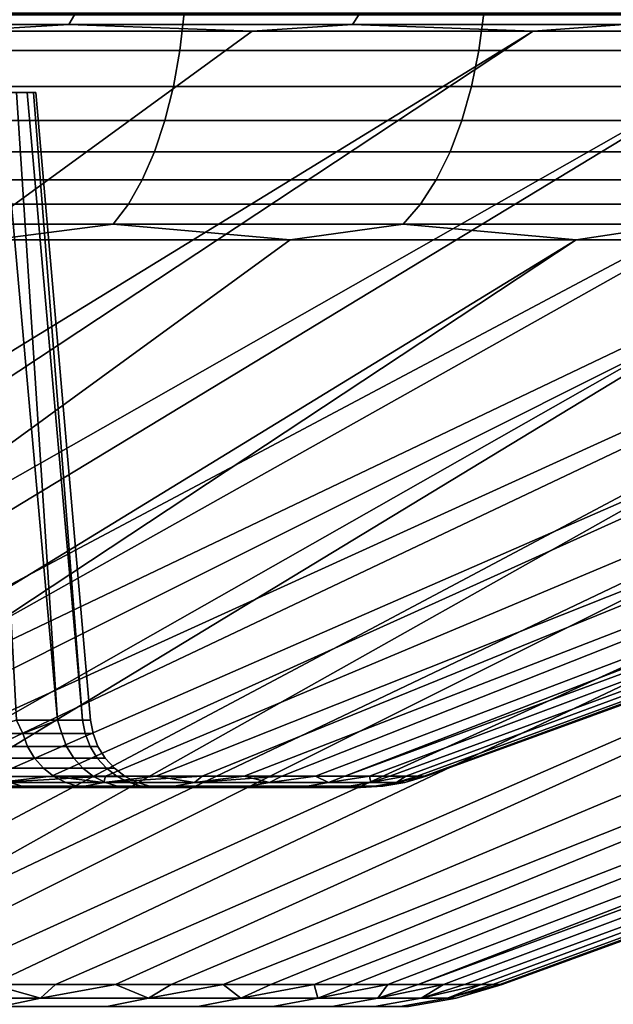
# Model space of a CAD drawing. Header units: metres. Extents: x -109 to 109, y -100 to 76.
# Tile 324 of 337: x 89.94 to 93.96, y 38.83 to 45.49. Entities that reach past the tile are written whole.
import ezdxf

# ---------------------------------------------------------------- set-up
doc = ezdxf.new("R2010")
doc.units = ezdxf.units.M
doc.layers.add('solid_21062310', color=7, linetype='CONTINUOUS')

msp = doc.modelspace()

# ---------------------------------------------------------------- linework, layer by layer
at = {"layer": 'solid_21062310'}
for points in [[(90.273529, 45.46043, 26.789686), (88.281265, 45.46043, 27.723623), (88.313507, 45.524857, 27.7995), (90.311226, 45.524857, 26.863008)], [(88.281265, 45.46043, -27.723623), (90.273529, 45.46043, -26.789686), (90.311226, 45.524857, -26.863008), (88.313507, 45.524857, -27.7995)], [(91.02475, 45.284542, -28.250828), (88.923828, 45.284542, -29.235701), (88.94796, 45.537159, -29.292496), (91.052963, 45.537159, -28.30571)], [(88.923828, 45.284542, 29.235701), (91.02475, 45.284542, 28.250828), (91.052963, 45.537159, 28.30571), (88.94796, 45.537159, 29.292496)], [(92.192307, 45.46043, 25.712816), (90.273529, 45.46043, 26.789686), (90.311226, 45.524857, 26.863008), (92.235252, 45.524857, 25.783192)], [(90.273529, 45.46043, -26.789686), (92.192307, 45.46043, -25.712816), (92.235252, 45.524857, -25.783192), (90.311226, 45.524857, -26.863008)], [(93.04818, 45.284542, -27.115223), (91.02475, 45.284542, -28.250828), (91.052963, 45.537159, -28.30571), (93.08033, 45.537159, -27.167898)], [(91.02475, 45.284542, 28.250828), (93.04818, 45.284542, 27.115223), (93.08033, 45.537159, 27.167898), (91.052963, 45.537159, 28.30571)], [(94.027359, 45.46043, 24.498756), (92.192307, 45.46043, 25.712816), (92.235252, 45.524857, 25.783192), (94.075333, 45.524857, 24.565809)], [(92.192307, 45.46043, -25.712816), (94.027359, 45.46043, -24.498756), (94.075333, 45.524857, -24.565809), (92.235252, 45.524857, -25.783192)], [(94.983322, 45.284542, -25.834948), (93.04818, 45.284542, -27.115223), (93.08033, 45.537159, -27.167898), (95.019234, 45.537159, -25.885134)], [(93.04818, 45.284542, 27.115223), (94.983322, 45.284542, 25.834948), (95.019234, 45.537159, 25.885134), (93.08033, 45.537159, 27.167898)], [(91.514557, 45.414608, -26.005945), (89.529152, 45.414608, -27.055265), (83.97673, 40.378399, -14.362676), (84.596107, 40.378399, -14.022872)], [(89.529121, 45.414608, 27.055279), (91.514534, 45.414608, 26.00596), (84.596107, 40.378399, 14.022872), (83.97673, 40.378399, 14.362676)], [(93.415993, 45.414608, -24.811193), (91.514557, 45.414608, -26.005945), (84.596107, 40.378399, -14.022872), (85.200081, 40.378399, -13.656374)], [(91.514534, 45.414608, 26.00596), (93.415977, 45.414608, 24.811203), (85.200081, 40.378399, 13.656374), (84.596107, 40.378399, 14.022872)], [(93.415993, 45.414608, -24.811193), (85.200081, 40.378399, -13.656374), (85.787491, 40.378399, -13.263879)], [(93.415977, 45.414608, 24.811203), (85.787491, 40.378399, 13.263879), (85.200081, 40.378399, 13.656374)], [(95.222832, 45.414608, -23.477686), (93.415993, 45.414608, -24.811193), (85.787491, 40.378399, -13.263879), (86.357216, 40.378399, -12.846137)], [(93.415977, 45.414608, 24.811203), (95.222816, 45.414608, 23.477695), (86.357216, 40.378399, 12.846137), (85.787491, 40.378399, 13.263879)], [(95.222832, 45.414608, -23.477686), (86.357216, 40.378399, -12.846137), (86.90818, 40.378399, -12.403942)], [(95.222816, 45.414608, 23.477695), (86.90818, 40.378399, 12.403942), (86.357216, 40.378399, 12.846137)], [(96.924965, 45.414608, -22.01288), (95.222832, 45.414608, -23.477686), (86.90818, 40.378399, -12.403942), (87.439323, 40.378399, -11.938136)], [(95.222816, 45.414608, 23.477695), (96.92495, 45.414608, 22.012892), (87.439323, 40.378399, 11.938137), (86.90818, 40.378399, 12.403942)], [(96.924965, 45.414608, -22.01288), (87.439323, 40.378399, -11.938136), (87.949646, 40.378399, -11.449606)], [(98.512863, 45.414608, 20.42498), (87.949646, 40.378399, 11.449607), (87.439323, 40.378399, 11.938137), (96.92495, 45.414608, 22.012892)], [(96.924965, 45.414608, -22.01288), (87.949646, 40.378399, -11.449606), (88.438179, 40.378399, -10.939281), (98.512878, 45.414608, -20.424967)], [(88.085617, 40.335075, 11.103917), (87.949646, 40.378399, 11.449607), (98.512863, 45.414608, 20.42498), (88.438179, 40.378399, 10.939282)], [(88.281265, 45.46043, -27.723623), (89.529152, 45.414608, -27.055265), (90.273529, 45.46043, -26.789686)], [(90.273529, 45.46043, 26.789686), (89.529121, 45.414608, 27.055279), (88.281265, 45.46043, 27.723623)], [(99.977692, 45.414608, -18.722822), (98.512878, 45.414608, -20.424967), (88.438179, 40.378399, -10.939281), (88.903976, 40.378399, -10.408134)], [(98.512863, 45.414608, 20.42498), (99.977676, 45.414608, 18.722839), (88.903976, 40.378399, 10.408134), (88.438179, 40.378399, 10.939282)], [(88.985558, 40.335075, -10.081386), (89.346169, 40.378399, -9.857174), (99.977692, 45.414608, -18.722822), (88.903976, 40.378399, -10.408134)], [(88.985558, 40.335075, 10.081386), (88.903976, 40.378399, 10.408134), (99.977676, 45.414608, 18.722839), (89.346169, 40.378399, 9.857175)], [(101.311203, 45.414608, -16.915976), (99.977692, 45.414608, -18.722822), (89.346169, 40.378399, -9.857174), (89.763908, 40.378399, -9.287451)], [(99.977676, 45.414608, 18.722839), (101.311195, 45.414608, 16.915985), (89.763908, 40.378399, 9.287452), (89.346169, 40.378399, 9.857175)], [(90.273529, 45.46043, 26.789686), (91.514534, 45.414608, 26.00596), (89.529121, 45.414608, 27.055279)], [(90.273529, 45.46043, -26.789686), (89.529152, 45.414608, -27.055265), (91.514557, 45.414608, -26.005945)], [(89.79554, 40.335075, -8.986217), (90.156395, 40.378399, -8.700049), (101.311203, 45.414608, -16.915976), (89.763908, 40.378399, -9.287451)], [(89.79554, 40.335075, 8.986217), (89.763908, 40.378399, 9.287452), (101.311195, 45.414608, 16.915985), (90.156395, 40.378399, 8.700049)], [(102.505959, 45.414608, -15.014528), (101.311203, 45.414608, -16.915976), (90.156395, 40.378399, -8.700049), (90.522888, 40.378399, -8.096087)], [(101.311195, 45.414608, 16.915985), (102.505966, 45.414608, 15.014516), (90.522888, 40.378399, 8.096087), (90.156395, 40.378399, 8.700049)], [(90.273529, 45.46043, -26.789686), (91.514557, 45.414608, -26.005945), (92.192307, 45.46043, -25.712816)], [(92.192307, 45.46043, 25.712816), (91.514534, 45.414608, 26.00596), (90.273529, 45.46043, 26.789686)], [(103.555283, 45.414608, -13.029114), (102.505959, 45.414608, -15.014528), (90.522888, 40.378399, -8.096087), (90.862686, 40.378399, -7.476713)], [(102.505966, 45.414608, 15.014516), (103.55529, 45.414608, 13.029093), (90.862686, 40.378399, 7.476713), (90.522888, 40.378399, 8.096087)], [(103.555283, 45.414608, -13.029114), (90.862686, 40.378399, -7.476713), (91.17514, 40.378399, -6.843107)], [(103.55529, 45.414608, 13.029093), (91.17514, 40.378399, 6.843107), (90.862686, 40.378399, 7.476713)], [(104.4533, 45.414608, -10.970835), (103.555283, 45.414608, -13.029114), (91.17514, 40.378399, -6.843107), (91.459671, 40.378399, -6.196475)], [(103.55529, 45.414608, 13.029093), (104.4533, 45.414608, 10.970829), (91.459663, 40.378399, 6.196476), (91.17514, 40.378399, 6.843107)], [(104.4533, 45.414608, 10.970829), (91.715714, 40.378399, 5.538048), (91.459663, 40.378399, 6.196476)], [(104.4533, 45.414608, -10.970835), (91.459671, 40.378399, -6.196475), (91.715714, 40.378399, -5.538047)], [(92.192307, 45.46043, 25.712816), (93.415977, 45.414608, 24.811203), (91.514534, 45.414608, 26.00596)], [(92.192307, 45.46043, -25.712816), (91.514557, 45.414608, -26.005945), (93.415993, 45.414608, -24.811193)], [(105.194984, 45.414608, -8.851203), (104.4533, 45.414608, -10.970835), (91.715714, 40.378399, -5.538047), (91.942795, 40.378399, -4.869077)], [(104.4533, 45.414608, 10.970829), (105.194984, 45.414608, 8.851211), (91.942795, 40.378399, 4.869078), (91.715714, 40.378399, 5.538048)], [(105.194984, 45.414608, -8.851203), (91.942795, 40.378399, -4.869077), (92.140488, 40.378399, -4.190839)], [(105.776199, 45.414608, 6.68208), (92.140488, 40.378399, 4.19084), (91.942795, 40.378399, 4.869078), (105.194984, 45.414608, 8.851211)], [(105.194984, 45.414608, -8.851203), (92.140488, 40.378399, -4.190839), (92.308403, 40.378399, -3.504624), (105.776199, 45.414608, -6.682076)], [(105.776199, 45.414608, 6.68208), (92.308403, 40.378399, 3.504624), (92.140488, 40.378399, 4.19084)], [(92.192307, 45.46043, -25.712816), (93.415993, 45.414608, -24.811193), (94.027359, 45.46043, -24.498756)], [(94.027359, 45.46043, 24.498756), (93.415977, 45.414608, 24.811203), (92.192307, 45.46043, 25.712816)], [(106.193687, 45.414608, -4.475582), (105.776199, 45.414608, -6.682076), (92.308403, 40.378399, -3.504624), (92.446228, 40.378399, -2.811738)], [(105.776199, 45.414608, 6.68208), (106.193687, 45.414608, 4.475584), (92.446228, 40.378399, 2.811738), (92.308403, 40.378399, 3.504624)], [(106.193687, 45.414608, -4.475582), (92.446228, 40.378399, -2.811738), (92.553696, 40.378399, -2.113499)], [(106.193687, 45.414608, 4.475584), (92.553696, 40.378399, 2.1135), (92.446228, 40.378399, 2.811738)], [(106.445122, 45.414608, -2.244064), (106.193687, 45.414608, -4.475582), (92.553696, 40.378399, -2.113499), (92.6306, 40.378399, -1.411238)], [(106.193687, 45.414608, 4.475584), (106.445122, 45.414608, 2.244064), (92.6306, 40.378399, 1.411239), (92.553696, 40.378399, 2.1135)], [(106.445122, 45.414608, -2.244064), (92.6306, 40.378399, -1.411238), (92.676804, 40.378399, -0.706291)], [(106.445122, 45.414608, 2.244064), (92.676804, 40.378399, 0.706291), (92.6306, 40.378399, 1.411239)], [(106.529091, 45.414608), (106.445122, 45.414608, -2.244064), (92.676804, 40.378399, -0.706291), (92.692215, 40.378399)], [(106.445122, 45.414608, 2.244064), (106.529091, 45.414608), (92.692215, 40.378399), (92.676804, 40.378399, 0.706291)], [(94.027359, 45.46043, 24.498756), (95.222816, 45.414608, 23.477695), (93.415977, 45.414608, 24.811203)], [(94.027359, 45.46043, -24.498756), (93.415993, 45.414608, -24.811193), (95.222832, 45.414608, -23.477686)], [(91.02475, 45.284542, 28.250828), (88.923828, 45.284542, 29.235701), (88.886772, 45.040405, 29.14851), (90.981438, 45.040405, 28.166574)], [(88.923828, 45.284542, -29.235701), (91.02475, 45.284542, -28.250828), (90.981438, 45.040405, -28.166574), (88.886772, 45.040405, -29.14851)], [(93.04818, 45.284542, 27.115223), (91.02475, 45.284542, 28.250828), (90.981438, 45.040405, 28.166574), (92.998833, 45.040405, 27.034357)], [(91.02475, 45.284542, -28.250828), (93.04818, 45.284542, -27.115223), (92.998833, 45.040405, -27.034357), (90.981438, 45.040405, -28.166574)], [(94.983322, 45.284542, 25.834948), (93.04818, 45.284542, 27.115223), (92.998833, 45.040405, 27.034357), (94.9282, 45.040405, 25.7579)], [(93.04818, 45.284542, -27.115223), (94.983322, 45.284542, -25.834948), (94.9282, 45.040405, -25.7579), (92.998833, 45.040405, -27.034357)], [(90.981438, 45.040405, 28.166574), (88.886772, 45.040405, 29.14851), (88.837563, 44.810738, 29.032709), (90.923904, 44.810738, 28.054674)], [(88.886772, 45.040405, -29.14851), (90.981438, 45.040405, -28.166574), (90.923904, 44.810738, -28.054674), (88.837563, 44.810738, -29.032709)], [(92.998833, 45.040405, 27.034357), (90.981438, 45.040405, 28.166574), (90.923904, 44.810738, 28.054674), (92.933281, 44.810738, 26.926954)], [(90.981438, 45.040405, -28.166574), (92.998833, 45.040405, -27.034357), (92.933281, 44.810738, -26.926954), (90.923904, 44.810738, -28.054674)], [(94.9282, 45.040405, 25.7579), (92.998833, 45.040405, 27.034357), (92.933281, 44.810738, 26.926954), (94.854988, 44.810738, 25.655569)], [(92.998833, 45.040405, -27.034357), (94.9282, 45.040405, -25.7579), (94.854988, 44.810738, -25.655569), (92.933281, 44.810738, -26.926954)], [(89.919258, 45, 1.876426), (89.991119, 45, 1.256556), (89.443489, 45, 1.205635), (89.278465, 45, 2.389685)], [(90.034698, 45, 0.631081), (90.050003, 45), (89.5, 45), (89.443489, 45, 1.205635)], [(90.034698, 45, -0.631081), (89.443489, 45, -1.205635), (89.5, 45)], [(89.991119, 45, 1.256556), (90.034698, 45, 0.631081), (89.443489, 45, 1.205635)], [(89.991119, 45, -1.256556), (89.919258, 45, -1.876426), (89.443489, 45, -1.205635)], [(90.034698, 45, -0.631081), (89.991119, 45, -1.256556), (89.443489, 45, -1.205635)], [(90.034698, 45, -0.631081), (89.5, 45), (90.050003, 45)], [(89.919586, 40.756424, 3.703568), (90.197548, 40.756424, 2.485737), (89.819115, 45, 2.490689), (89.690308, 45, 3.10061)], [(90.197548, 40.756424, -2.485737), (89.919586, 40.756424, -3.703569), (89.690308, 45, -3.10061), (89.819115, 45, -2.490689)], [(90.197548, 40.756424, 2.485737), (89.919258, 45, 1.876426), (89.819115, 45, 2.490689)], [(90.197548, 40.756424, -2.485737), (89.819115, 45, -2.490689), (89.919258, 45, -1.876426)], [(90.197548, 40.756424, 2.485737), (90.365219, 40.756424, 1.247892), (89.991119, 45, 1.256556), (89.919258, 45, 1.876426)], [(90.365219, 40.756424, -1.247892), (90.197548, 40.756424, -2.485737), (89.919258, 45, -1.876426), (89.991119, 45, -1.256556)], [(90.365219, 40.756424, 1.247892), (90.034698, 45, 0.631081), (89.991119, 45, 1.256556)], [(90.365219, 40.756424, -1.247892), (89.991119, 45, -1.256556), (90.034698, 45, -0.631081)], [(90.365219, 40.756424, 1.247892), (90.421265, 40.756424), (90.050003, 45), (90.034698, 45, 0.631081)], [(90.421265, 40.756424), (90.365219, 40.756424, -1.247892), (90.034698, 45, -0.631081), (90.050003, 45)], [(90.923904, 44.810738, 28.054674), (88.837563, 44.810738, 29.032709), (88.777039, 44.59948, 28.890284), (90.853142, 44.59948, 27.917048)], [(88.837563, 44.810738, -29.032709), (90.923904, 44.810738, -28.054674), (90.853142, 44.59948, -27.917048), (88.777039, 44.59948, -28.890284)], [(92.933281, 44.810738, 26.926954), (90.923904, 44.810738, 28.054674), (90.853142, 44.59948, 27.917048), (92.852669, 44.59948, 26.794861)], [(90.923904, 44.810738, -28.054674), (92.933281, 44.810738, -26.926954), (92.852669, 44.59948, -26.794861), (90.853142, 44.59948, -27.917048)], [(94.854988, 44.810738, 25.655569), (92.933281, 44.810738, 26.926954), (92.852669, 44.59948, 26.794861), (94.764938, 44.59948, 25.529711)], [(92.933281, 44.810738, -26.926954), (94.854988, 44.810738, -25.655569), (94.764938, 44.59948, -25.529711), (92.852669, 44.59948, -26.794861)], [(90.853142, 44.59948, 27.917048), (88.777039, 44.59948, 28.890284), (88.706238, 44.410252, 28.723677), (90.77037, 44.410252, 27.756052)], [(88.777039, 44.59948, -28.890284), (90.853142, 44.59948, -27.917048), (90.77037, 44.410252, -27.756052), (88.706238, 44.410252, -28.723677)], [(92.852669, 44.59948, 26.794861), (90.853142, 44.59948, 27.917048), (90.77037, 44.410252, 27.756052), (92.758362, 44.410252, 26.640337)], [(90.853142, 44.59948, -27.917048), (92.852669, 44.59948, -26.794861), (92.758362, 44.410252, -26.640337), (90.77037, 44.410252, -27.756052)], [(94.764938, 44.59948, 25.529711), (92.852669, 44.59948, 26.794861), (92.758362, 44.410252, 26.640337), (94.659607, 44.410252, 25.382483)], [(92.852669, 44.59948, -26.794861), (94.764938, 44.59948, -25.529711), (94.659607, 44.410252, -25.382483), (92.758362, 44.410252, -26.640337)], [(90.77037, 44.410252, 27.756052), (88.706238, 44.410252, 28.723677), (88.626373, 44.2463, 28.535744), (90.677002, 44.2463, 27.57445)], [(88.706238, 44.410252, -28.723677), (90.77037, 44.410252, -27.756052), (90.677002, 44.2463, -27.57445), (88.626373, 44.2463, -28.535744)], [(92.758362, 44.410252, 26.640337), (90.77037, 44.410252, 27.756052), (90.677002, 44.2463, 27.57445), (92.651985, 44.2463, 26.466034)], [(90.77037, 44.410252, -27.756052), (92.758362, 44.410252, -26.640337), (92.651985, 44.2463, -26.466034), (90.677002, 44.2463, -27.57445)], [(94.659607, 44.410252, 25.382483), (92.758362, 44.410252, 26.640337), (92.651985, 44.2463, 26.466034), (94.540794, 44.2463, 25.21641)], [(92.758362, 44.410252, -26.640337), (94.659607, 44.410252, -25.382483), (94.540794, 44.2463, -25.21641), (92.651985, 44.2463, -26.466034)], [(90.677002, 44.2463, 27.57445), (88.626373, 44.2463, 28.535744), (88.538818, 44.110432, 28.329704), (90.574638, 44.110432, 27.375351)], [(88.626373, 44.2463, -28.535744), (90.677002, 44.2463, -27.57445), (90.574638, 44.110432, -27.375351), (88.538818, 44.110432, -28.329704)], [(92.651985, 44.2463, 26.466034), (90.677002, 44.2463, 27.57445), (90.574638, 44.110432, 27.375351), (92.535362, 44.110432, 26.274939)], [(90.677002, 44.2463, -27.57445), (92.651985, 44.2463, -26.466034), (92.535362, 44.110432, -26.274939), (90.574638, 44.110432, -27.375351)], [(94.540794, 44.2463, 25.21641), (92.651985, 44.2463, 26.466034), (92.535362, 44.110432, 26.274939), (94.41053, 44.110432, 25.03434)], [(92.651985, 44.2463, -26.466034), (94.540794, 44.2463, -25.21641), (94.41053, 44.110432, -25.03434), (92.535362, 44.110432, -26.274939)], [(88.538818, 44.110432, -28.329704), (90.574638, 44.110432, -27.375351), (89.751732, 44.00507, -27.517494)], [(90.574638, 44.110432, 27.375351), (88.538818, 44.110432, 28.329704), (89.751755, 44.00507, 27.517487)], [(90.574638, 44.110432, -27.375351), (91.771072, 44.00507, -26.450243), (89.751732, 44.00507, -27.517494)], [(90.574638, 44.110432, 27.375351), (89.751755, 44.00507, 27.517487), (91.771088, 44.00507, 26.450235)], [(90.574638, 44.110432, -27.375351), (92.535362, 44.110432, -26.274939), (91.771072, 44.00507, -26.450243)], [(92.535362, 44.110432, 26.274939), (90.574638, 44.110432, 27.375351), (91.771088, 44.00507, 26.450235)], [(92.535362, 44.110432, -26.274939), (93.705002, 44.00507, -25.235071), (91.771072, 44.00507, -26.450243)], [(92.535362, 44.110432, 26.274939), (91.771088, 44.00507, 26.450235), (93.705017, 44.00507, 25.23506)], [(92.535362, 44.110432, -26.274939), (94.41053, 44.110432, -25.03434), (93.705002, 44.00507, -25.235071)], [(94.41053, 44.110432, 25.03434), (92.535362, 44.110432, 26.274939), (93.705017, 44.00507, 25.23506)], [(94.41053, 44.110432, -25.03434), (95.542717, 44.00507, -23.878775), (93.705002, 44.00507, -25.235071)], [(94.41053, 44.110432, 25.03434), (93.705017, 44.00507, 25.23506), (95.542732, 44.00507, 23.878763)], [(89.751732, 44.00507, -27.517494), (91.771072, 44.00507, -26.450243), (84.852608, 38.968861, -14.467178), (84.213608, 38.968861, -14.817744)], [(91.771088, 44.00507, 26.450235), (89.751755, 44.00507, 27.517487), (84.213615, 38.968861, 14.81774), (84.852615, 38.968861, 14.467174)], [(91.771072, 44.00507, -26.450243), (93.705002, 44.00507, -25.235071), (85.475708, 38.968861, -14.089073), (84.852608, 38.968861, -14.467178)], [(93.705017, 44.00507, 25.23506), (91.771088, 44.00507, 26.450235), (84.852615, 38.968861, 14.467174), (85.475716, 38.968861, 14.089068)], [(93.705002, 44.00507, -25.235071), (86.081718, 38.968861, -13.684149), (85.475708, 38.968861, -14.089073)], [(93.705017, 44.00507, 25.23506), (85.475716, 38.968861, 14.089068), (86.081734, 38.968861, 13.684143)], [(93.705002, 44.00507, -25.235071), (95.542717, 44.00507, -23.878775), (86.669495, 38.968861, -13.253177), (86.081718, 38.968861, -13.684149)], [(95.542732, 44.00507, 23.878763), (93.705017, 44.00507, 25.23506), (86.081734, 38.968861, 13.684143), (86.669502, 38.968861, 13.253171)], [(95.542717, 44.00507, -23.878775), (87.237907, 38.968861, -12.796976), (86.669495, 38.968861, -13.253177)], [(95.542732, 44.00507, 23.878763), (86.669502, 38.968861, 13.253171), (87.237915, 38.968861, 12.79697)], [(95.542717, 44.00507, -23.878775), (97.273933, 44.00507, -22.388941), (87.785889, 38.968861, -12.316417), (87.237907, 38.968861, -12.796976)], [(97.273949, 44.00507, 22.388929), (95.542732, 44.00507, 23.878763), (87.237915, 38.968861, 12.79697), (87.785896, 38.968861, 12.31641)], [(98.888977, 44.00507, -20.773897), (88.312378, 38.968861, -11.812412), (87.785889, 38.968861, -12.316417), (97.273933, 44.00507, -22.388941)], [(97.273949, 44.00507, 22.388929), (87.785896, 38.968861, 12.31641), (88.312386, 38.968861, 11.812405)], [(98.888977, 44.00507, -20.773897), (88.816383, 38.968861, -11.285922), (88.312378, 38.968861, -11.812412)], [(97.273949, 44.00507, 22.388929), (88.312386, 38.968861, 11.812405), (88.816391, 38.968861, 11.285914), (98.888985, 44.00507, 20.773884)], [(98.888977, 44.00507, -20.773897), (100.378807, 44.00507, -19.042673), (89.296944, 38.968861, -10.737949), (88.816383, 38.968861, -11.285922)], [(100.378822, 44.00507, 19.04266), (98.888985, 44.00507, 20.773884), (88.816391, 38.968861, 11.285914), (89.296951, 38.968861, 10.737942)], [(100.378807, 44.00507, -19.042673), (89.753143, 38.968861, -10.169537), (89.296944, 38.968861, -10.737949)], [(100.378822, 44.00507, 19.04266), (89.296951, 38.968861, 10.737942), (89.753151, 38.968861, 10.169529)], [(100.378807, 44.00507, -19.042673), (101.7351, 44.00507, -17.204958), (90.18412, 38.968861, -9.581766), (89.753143, 38.968861, -10.169537)], [(101.735115, 44.00507, 17.204943), (100.378822, 44.00507, 19.04266), (89.753151, 38.968861, 10.169529), (90.184128, 38.968861, 9.581758)], [(101.7351, 44.00507, -17.204958), (90.589043, 38.968861, -8.975754), (90.18412, 38.968861, -9.581766)], [(101.735115, 44.00507, 17.204943), (90.184128, 38.968861, 9.581758), (90.58905, 38.968861, 8.975746)], [(101.7351, 44.00507, -17.204958), (102.950272, 44.00507, -15.271028), (90.967155, 38.968861, -8.352654), (90.589043, 38.968861, -8.975754)], [(102.950279, 44.00507, 15.271013), (101.735115, 44.00507, 17.204943), (90.58905, 38.968861, 8.975746), (90.967155, 38.968861, 8.352647)], [(104.017517, 44.00507, -13.251695), (91.317719, 38.968861, -7.713654), (90.967155, 38.968861, -8.352654), (102.950272, 44.00507, -15.271028)], [(104.017517, 44.00507, 13.251679), (102.950279, 44.00507, 15.271013), (90.967155, 38.968861, 8.352647), (91.317726, 38.968861, 7.713646)], [(104.017517, 44.00507, -13.251695), (91.640083, 38.968861, -7.059968), (91.317719, 38.968861, -7.713654)], [(104.017517, 44.00507, 13.251679), (91.317726, 38.968861, 7.713646), (91.640091, 38.968861, 7.059961)], [(104.017517, 44.00507, -13.251695), (104.93087, 44.00507, -11.158249), (91.933632, 38.968861, -6.392842), (91.640083, 38.968861, -7.059968)], [(104.930878, 44.00507, 11.158234), (104.017517, 44.00507, 13.251679), (91.640091, 38.968861, 7.059961), (91.933632, 38.968861, 6.392835)], [(104.93087, 44.00507, -11.158249), (92.197792, 38.968861, -5.713546), (91.933632, 38.968861, -6.392842)], [(104.930878, 44.00507, 11.158234), (91.933632, 38.968861, 6.392835), (92.1978, 38.968861, 5.713538)], [(104.93087, 44.00507, -11.158249), (105.685234, 44.00507, -9.002398), (92.432076, 38.968861, -5.02337), (92.197792, 38.968861, -5.713546)], [(105.685234, 44.00507, 9.002381), (104.930878, 44.00507, 11.158234), (92.1978, 38.968861, 5.713538), (92.432083, 38.968861, 5.02336)], [(106.276382, 44.00507, -6.796192), (92.636032, 38.968861, -4.323631), (92.432076, 38.968861, -5.02337), (105.685234, 44.00507, -9.002398)], [(105.685234, 44.00507, 9.002381), (92.432083, 38.968861, 5.02336), (92.63604, 38.968861, 4.323617)], [(106.276382, 44.00507, -6.796192), (92.809273, 38.968861, -3.615664), (92.636032, 38.968861, -4.323631)], [(105.685234, 44.00507, 9.002381), (92.63604, 38.968861, 4.323617), (92.809273, 38.968861, 3.615648), (106.276382, 44.00507, 6.79617)], [(106.276382, 44.00507, -6.796192), (106.700996, 44.00507, -4.551993), (92.951462, 38.968861, -2.900818), (92.809273, 38.968861, -3.615664)], [(106.701004, 44.00507, 4.55197), (106.276382, 44.00507, 6.79617), (92.809273, 38.968861, 3.615648), (92.951462, 38.968861, 2.900802)], [(106.700996, 44.00507, -4.551993), (93.062332, 38.968861, -2.180454), (92.951462, 38.968861, -2.900818)], [(106.701004, 44.00507, 4.55197), (92.951462, 38.968861, 2.900802), (93.06234, 38.968861, 2.18044)], [(106.700996, 44.00507, -4.551993), (106.956718, 44.00507, -2.282367), (93.141678, 38.968861, -1.455943), (93.062332, 38.968861, -2.180454)], [(106.956718, 44.00507, 2.282352), (106.701004, 44.00507, 4.55197), (93.06234, 38.968861, 2.18044), (93.141685, 38.968861, 1.455932)], [(106.956718, 44.00507, -2.282367), (93.189346, 38.968861, -0.728664), (93.141678, 38.968861, -1.455943)], [(106.956718, 44.00507, 2.282352), (93.141685, 38.968861, 1.455932), (93.189346, 38.968861, 0.728657)], [(106.956718, 44.00507, -2.282367), (107.042114, 44.00507), (93.205246, 38.968861), (93.189346, 38.968861, -0.728664)], [(93.189346, 38.968861, 0.728657), (93.205246, 38.968861), (107.042114, 44.00507), (106.956718, 44.00507, 2.282352)], [(89.597282, 40.665329, -4.767022), (89.919586, 40.756424, -3.703569), (89.962921, 40.665329, -3.607378)], [(89.962921, 40.665329, 3.607378), (89.919586, 40.756424, 3.703568), (89.597282, 40.665329, 4.767022)], [(89.962921, 40.665329, -3.607378), (89.919586, 40.756424, -3.703569), (90.197548, 40.756424, -2.485737)], [(89.962921, 40.665329, 3.607378), (90.197548, 40.756424, 2.485737), (89.919586, 40.756424, 3.703568)], [(89.962921, 40.665329, -3.607378), (90.197548, 40.756424, -2.485737), (90.226089, 40.665329, -2.42028)], [(90.226089, 40.665329, 2.42028), (90.197548, 40.756424, 2.485737), (89.962921, 40.665329, 3.607378)], [(90.384804, 40.665329, -1.214763), (90.226089, 40.665329, -2.42028), (90.197548, 40.756424, -2.485737), (90.365219, 40.756424, -1.247892)], [(90.384804, 40.665329, 1.214763), (90.365219, 40.756424, 1.247892), (90.197548, 40.756424, 2.485737), (90.226089, 40.665329, 2.42028)], [(90.437843, 40.665329), (90.384804, 40.665329, -1.214763), (90.365219, 40.756424, -1.247892), (90.421265, 40.756424)], [(90.384804, 40.665329, 1.214763), (90.437843, 40.665329), (90.421265, 40.756424), (90.365219, 40.756424, 1.247892)], [(89.962921, 40.665329, 3.607378), (89.597282, 40.665329, 4.767022), (89.628418, 40.578773, 4.778352), (89.994919, 40.578773, 3.615952)], [(89.597282, 40.665329, -4.767022), (89.962921, 40.665329, -3.607378), (89.994919, 40.578773, -3.615952), (89.628418, 40.578773, -4.778352)], [(90.226089, 40.665329, 2.42028), (89.962921, 40.665329, 3.607378), (89.994919, 40.578773, 3.615952), (90.258713, 40.578773, 2.426033)], [(89.962921, 40.665329, -3.607378), (90.226089, 40.665329, -2.42028), (90.258713, 40.578773, -2.426033), (89.994919, 40.578773, -3.615952)], [(90.384804, 40.665329, 1.214763), (90.226089, 40.665329, 2.42028), (90.258713, 40.578773, 2.426033), (90.417801, 40.578773, 1.21765)], [(90.226089, 40.665329, -2.42028), (90.384804, 40.665329, -1.214763), (90.417801, 40.578773, -1.21765), (90.258713, 40.578773, -2.426033)], [(90.437843, 40.665329), (90.384804, 40.665329, 1.214763), (90.417801, 40.578773, 1.21765), (90.47097, 40.578773)], [(90.384804, 40.665329, -1.214763), (90.437843, 40.665329), (90.47097, 40.578773), (90.417801, 40.578773, -1.21765)], [(89.994919, 40.578773, 3.615952), (89.628418, 40.578773, 4.778352), (89.674019, 40.499817, 4.794951), (90.041794, 40.499817, 3.628514)], [(89.628418, 40.578773, -4.778352), (89.994919, 40.578773, -3.615952), (90.041794, 40.499817, -3.628514), (89.674019, 40.499817, -4.794951)], [(90.258713, 40.578773, 2.426033), (89.994919, 40.578773, 3.615952), (90.041794, 40.499817, 3.628514), (90.306511, 40.499817, 2.434461)], [(89.994919, 40.578773, -3.615952), (90.258713, 40.578773, -2.426033), (90.306511, 40.499817, -2.434461), (90.041794, 40.499817, -3.628514)], [(90.417801, 40.578773, 1.21765), (90.258713, 40.578773, 2.426033), (90.306511, 40.499817, 2.434461), (90.466148, 40.499817, 1.22188)], [(90.258713, 40.578773, -2.426033), (90.417801, 40.578773, -1.21765), (90.466148, 40.499817, -1.22188), (90.306511, 40.499817, -2.434461)], [(90.47097, 40.578773), (90.417801, 40.578773, 1.21765), (90.466148, 40.499817, 1.22188), (90.519501, 40.499817)], [(90.417801, 40.578773, -1.21765), (90.47097, 40.578773), (90.519501, 40.499817), (90.466148, 40.499817, -1.22188)], [(90.041794, 40.499817, 3.628514), (89.674019, 40.499817, 4.794951), (89.732536, 40.431175, 4.81625), (90.101944, 40.431175, 3.644631)], [(89.674019, 40.499817, -4.794951), (90.041794, 40.499817, -3.628514), (90.101944, 40.431175, -3.644631), (89.732536, 40.431175, -4.81625)], [(90.306511, 40.499817, 2.434461), (90.041794, 40.499817, 3.628514), (90.101944, 40.431175, 3.644631), (90.367836, 40.431175, 2.445274)], [(90.041794, 40.499817, -3.628514), (90.306511, 40.499817, -2.434461), (90.367836, 40.431175, -2.445274), (90.101944, 40.431175, -3.644631)], [(90.466148, 40.499817, 1.22188), (90.306511, 40.499817, 2.434461), (90.367836, 40.431175, 2.445274), (90.528191, 40.431175, 1.227307)], [(90.306511, 40.499817, -2.434461), (90.466148, 40.499817, -1.22188), (90.528191, 40.431175, -1.227307), (90.367836, 40.431175, -2.445274)], [(90.519501, 40.499817), (90.466148, 40.499817, 1.22188), (90.528191, 40.431175, 1.227307), (90.581772, 40.431175)], [(90.466148, 40.499817, -1.22188), (90.519501, 40.499817), (90.581772, 40.431175), (90.528191, 40.431175, -1.227307)], [(90.101944, 40.431175, 3.644631), (89.732536, 40.431175, 4.81625), (89.801956, 40.375202, 4.841515), (90.173302, 40.375202, 3.66375)], [(89.732536, 40.431175, -4.81625), (90.101944, 40.431175, -3.644631), (90.173302, 40.375202, -3.66375), (89.801956, 40.375202, -4.841515)], [(90.367836, 40.431175, 2.445274), (90.101944, 40.431175, 3.644631), (90.173302, 40.375202, 3.66375), (90.44059, 40.375202, 2.458102)], [(90.101944, 40.431175, -3.644631), (90.367836, 40.431175, -2.445274), (90.44059, 40.375202, -2.458102), (90.173302, 40.375202, -3.66375)], [(90.528191, 40.431175, 1.227307), (90.367836, 40.431175, 2.445274), (90.44059, 40.375202, 2.458102), (90.601776, 40.375202, 1.233746)], [(90.367836, 40.431175, -2.445274), (90.528191, 40.431175, -1.227307), (90.601776, 40.375202, -1.233746), (90.44059, 40.375202, -2.458102)], [(90.581772, 40.431175), (90.528191, 40.431175, 1.227307), (90.601776, 40.375202, 1.233746), (90.65564, 40.375202)], [(90.528191, 40.431175, -1.227307), (90.581772, 40.431175), (90.65564, 40.375202), (90.601776, 40.375202, -1.233746)], [(89.79554, 40.335075, -8.986217), (90.509727, 40.335075, -7.826304), (90.156395, 40.378399, -8.700049)], [(89.79554, 40.335075, 8.986217), (90.156395, 40.378399, 8.700049), (90.522888, 40.378399, 8.096087)], [(90.509727, 40.335075, 7.826304), (89.79554, 40.335075, 8.986217), (90.522888, 40.378399, 8.096087)], [(90.173302, 40.375202, 3.66375), (89.801956, 40.375202, 4.841515), (89.879883, 40.333828, 4.86988), (90.25341, 40.333828, 3.685215)], [(89.801956, 40.375202, -4.841515), (90.173302, 40.375202, -3.66375), (90.25341, 40.333828, -3.685215), (89.879883, 40.333828, -4.86988)], [(90.509727, 40.335075, -7.826304), (90.522888, 40.378399, -8.096087), (90.156395, 40.378399, -8.700049)], [(90.44059, 40.375202, 2.458102), (90.173302, 40.375202, 3.66375), (90.25341, 40.333828, 3.685215), (90.522263, 40.333828, 2.472503)], [(90.173302, 40.375202, -3.66375), (90.44059, 40.375202, -2.458102), (90.522263, 40.333828, -2.472503), (90.25341, 40.333828, -3.685215)], [(90.601776, 40.375202, 1.233746), (90.44059, 40.375202, 2.458102), (90.522263, 40.333828, 2.472503), (90.684395, 40.333828, 1.240974)], [(90.44059, 40.375202, -2.458102), (90.601776, 40.375202, -1.233746), (90.684395, 40.333828, -1.240974), (90.522263, 40.333828, -2.472503)], [(90.509727, 40.335075, -7.826304), (90.862686, 40.378399, -7.476713), (90.522888, 40.378399, -8.096087)], [(90.509727, 40.335075, -7.826304), (91.122978, 40.335075, -6.610002), (90.862686, 40.378399, -7.476713)], [(90.509727, 40.335075, 7.826304), (90.522888, 40.378399, 8.096087), (90.862686, 40.378399, 7.476713)], [(90.509727, 40.335075, 7.826304), (90.862686, 40.378399, 7.476713), (91.17514, 40.378399, 6.843107)], [(91.122978, 40.335075, 6.610002), (90.509727, 40.335075, 7.826304), (91.17514, 40.378399, 6.843107)], [(90.65564, 40.375202), (90.601776, 40.375202, 1.233746), (90.684395, 40.333828, 1.240974), (90.738579, 40.333828)], [(90.601776, 40.375202, -1.233746), (90.65564, 40.375202), (90.738579, 40.333828), (90.684395, 40.333828, -1.240974)], [(91.122978, 40.335075, -6.610002), (91.17514, 40.378399, -6.843107), (90.862686, 40.378399, -7.476713)], [(91.122978, 40.335075, -6.610002), (91.459671, 40.378399, -6.196475), (91.17514, 40.378399, -6.843107)], [(91.122978, 40.335075, -6.610002), (91.630867, 40.335075, -5.346074), (91.459671, 40.378399, -6.196475)], [(91.122978, 40.335075, 6.610002), (91.17514, 40.378399, 6.843107), (91.459663, 40.378399, 6.196476)], [(91.122978, 40.335075, 6.610002), (91.459663, 40.378399, 6.196476), (91.715714, 40.378399, 5.538048)], [(91.630867, 40.335075, 5.346074), (91.122978, 40.335075, 6.610002), (91.715714, 40.378399, 5.538048)], [(91.630867, 40.335075, -5.346074), (91.715714, 40.378399, -5.538047), (91.459671, 40.378399, -6.196475)], [(91.630867, 40.335075, -5.346074), (91.942795, 40.378399, -4.869077), (91.715714, 40.378399, -5.538047)], [(91.630867, 40.335075, -5.346074), (92.029732, 40.335075, -4.043628), (91.942795, 40.378399, -4.869077)], [(91.630867, 40.335075, 5.346074), (91.715714, 40.378399, 5.538048), (91.942795, 40.378399, 4.869078)], [(92.029732, 40.335075, 4.043628), (91.630867, 40.335075, 5.346074), (91.942795, 40.378399, 4.869078), (92.140488, 40.378399, 4.19084)], [(92.029732, 40.335075, -4.043628), (92.140488, 40.378399, -4.190839), (91.942795, 40.378399, -4.869077)], [(92.029732, 40.335075, -4.043628), (92.308403, 40.378399, -3.504624), (92.140488, 40.378399, -4.190839)], [(92.029732, 40.335075, -4.043628), (92.316711, 40.335075, -2.712047), (92.308403, 40.378399, -3.504624)], [(92.029732, 40.335075, 4.043628), (92.140488, 40.378399, 4.19084), (92.308403, 40.378399, 3.504624)], [(92.316711, 40.335075, 2.712047), (92.029732, 40.335075, 4.043628), (92.308403, 40.378399, 3.504624), (92.446228, 40.378399, 2.811738)], [(92.316711, 40.335075, -2.712047), (92.446228, 40.378399, -2.811738), (92.308403, 40.378399, -3.504624)], [(92.316711, 40.335075, -2.712047), (92.553696, 40.378399, -2.113499), (92.446228, 40.378399, -2.811738)], [(92.316711, 40.335075, -2.712047), (92.489731, 40.335075, -1.360927), (92.553696, 40.378399, -2.113499)], [(92.316711, 40.335075, 2.712047), (92.446228, 40.378399, 2.811738), (92.553696, 40.378399, 2.1135)], [(92.489731, 40.335075, 1.360927), (92.316711, 40.335075, 2.712047), (92.553696, 40.378399, 2.1135), (92.6306, 40.378399, 1.411239)], [(92.547539, 40.335075), (92.489731, 40.335075, 1.360927), (92.676804, 40.378399, 0.706291), (92.692215, 40.378399)], [(92.489731, 40.335075, -1.360927), (92.676804, 40.378399, -0.706291), (92.6306, 40.378399, -1.411238)], [(92.489731, 40.335075, -1.360927), (92.547539, 40.335075), (92.676804, 40.378399, -0.706291)], [(92.489731, 40.335075, -1.360927), (92.6306, 40.378399, -1.411238), (92.553696, 40.378399, -2.113499)], [(92.489731, 40.335075, 1.360927), (92.6306, 40.378399, 1.411239), (92.676804, 40.378399, 0.706291)], [(92.547539, 40.335075), (92.692215, 40.378399), (92.676804, 40.378399, -0.706291)], [(88.882187, 40.299999, -7.389087), (90.134369, 40.299999, -7.879479), (89.397072, 40.299999, -9.035637), (88.170258, 40.299999, -8.468278)], [(88.882202, 40.299999, 7.389069), (88.170273, 40.299999, 8.468259), (89.397064, 40.299999, 9.035644), (90.134369, 40.299999, 7.879485)], [(89.495163, 40.299999, -6.247768), (90.770378, 40.299999, -6.658187), (90.134369, 40.299999, -7.879479), (88.882187, 40.299999, -7.389087)], [(89.495171, 40.299999, 6.247749), (88.882202, 40.299999, 7.389069), (90.134369, 40.299999, 7.879485), (90.770378, 40.299999, 6.658192)], [(89.672073, 40.308788, 8.902766), (90.134369, 40.299999, 7.879485), (89.397064, 40.299999, 9.035644)], [(89.672073, 40.308788, -8.902766), (89.397072, 40.299999, -9.035637), (90.134369, 40.299999, -7.879479)], [(89.879883, 40.333828, 4.86988), (89.404533, 40.333828, 6.017482), (89.485321, 40.308472, 6.055156), (89.963654, 40.308472, 4.900369)], [(89.404533, 40.333828, -6.017482), (89.879883, 40.333828, -4.86988), (89.963654, 40.308472, -4.900369), (89.485321, 40.308472, -6.055156)], [(89.485321, 40.308472, -6.055156), (90.002876, 40.299999, -5.058594), (89.495163, 40.299999, -6.247768)], [(89.485321, 40.308472, -6.055156), (89.963654, 40.308472, -4.900369), (90.002876, 40.299999, -5.058594)], [(89.485321, 40.308472, 6.055156), (89.495171, 40.299999, 6.247749), (90.002884, 40.299999, 5.05857)], [(89.963654, 40.308472, 4.900369), (89.485321, 40.308472, 6.055156), (90.002884, 40.299999, 5.05857)], [(90.002876, 40.299999, -5.058594), (91.296112, 40.299999, -5.390677), (90.770378, 40.299999, -6.658187), (89.495163, 40.299999, -6.247768)], [(90.002884, 40.299999, 5.05857), (89.495171, 40.299999, 6.247749), (90.770378, 40.299999, 6.658192), (91.296112, 40.299999, 5.390682)], [(90.379623, 40.308788, 7.753624), (89.672073, 40.308788, 8.902766), (89.79554, 40.335075, 8.986217), (90.509727, 40.335075, 7.826304)], [(89.672073, 40.308788, -8.902766), (90.379623, 40.308788, -7.753624), (90.509727, 40.335075, -7.826304), (89.79554, 40.335075, -8.986217)], [(90.379623, 40.308788, 7.753624), (90.134369, 40.299999, 7.879485), (89.672073, 40.308788, 8.902766)], [(89.672073, 40.308788, -8.902766), (90.134369, 40.299999, -7.879479), (90.379623, 40.308788, -7.753624)], [(90.25341, 40.333828, 3.685215), (89.879883, 40.333828, 4.86988), (89.963654, 40.308472, 4.900369), (90.339516, 40.308472, 3.708287)], [(89.879883, 40.333828, -4.86988), (90.25341, 40.333828, -3.685215), (90.339516, 40.308472, -3.708287), (89.963654, 40.308472, -4.900369)], [(89.963654, 40.308472, -4.900369), (90.402199, 40.299999, -3.824555), (90.002876, 40.299999, -5.058594)], [(89.963654, 40.308472, -4.900369), (90.339516, 40.308472, -3.708287), (90.402199, 40.299999, -3.824555)], [(89.963654, 40.308472, 4.900369), (90.002884, 40.299999, 5.05857), (90.402206, 40.299999, 3.824517)], [(90.339516, 40.308472, 3.708287), (89.963654, 40.308472, 4.900369), (90.402206, 40.299999, 3.824517)], [(90.402199, 40.299999, -3.824555), (91.710068, 40.299999, -4.077658), (91.296112, 40.299999, -5.390677), (90.002876, 40.299999, -5.058594)], [(90.402206, 40.299999, 3.824517), (90.002884, 40.299999, 5.05857), (91.296112, 40.299999, 5.390682), (91.71006, 40.299999, 4.077662)], [(90.379623, 40.308788, 7.753624), (90.770378, 40.299999, 6.658192), (90.134369, 40.299999, 7.879485)], [(90.379623, 40.308788, -7.753624), (90.134369, 40.299999, -7.879479), (90.770378, 40.299999, -6.658187)], [(90.522263, 40.333828, 2.472503), (90.25341, 40.333828, 3.685215), (90.339516, 40.308472, 3.708287), (90.610046, 40.308472, 2.487982)], [(90.25341, 40.333828, -3.685215), (90.522263, 40.333828, -2.472503), (90.610046, 40.308472, -2.487982), (90.339516, 40.308472, -3.708287)], [(90.339516, 40.308472, -3.708287), (90.689682, 40.299999, -2.563576), (90.402199, 40.299999, -3.824555)], [(90.339516, 40.308472, -3.708287), (90.610046, 40.308472, -2.487982), (90.689682, 40.299999, -2.563576)], [(90.339516, 40.308472, 3.708287), (90.402206, 40.299999, 3.824517), (90.68969, 40.299999, 2.563533)], [(90.610046, 40.308472, 2.487982), (90.339516, 40.308472, 3.708287), (90.68969, 40.299999, 2.563533)], [(90.987175, 40.308788, 6.548617), (90.379623, 40.308788, 7.753624), (90.509727, 40.335075, 7.826304), (91.122978, 40.335075, 6.610002)], [(90.379623, 40.308788, -7.753624), (90.987175, 40.308788, -6.548617), (91.122978, 40.335075, -6.610002), (90.509727, 40.335075, -7.826304)], [(90.987175, 40.308788, 6.548617), (90.770378, 40.299999, 6.658192), (90.379623, 40.308788, 7.753624)], [(90.379623, 40.308788, -7.753624), (90.770378, 40.299999, -6.658187), (90.987175, 40.308788, -6.548617)], [(90.689682, 40.299999, -2.563576), (92.007881, 40.299999, -2.737151), (91.710068, 40.299999, -4.077658), (90.402199, 40.299999, -3.824555)], [(90.68969, 40.299999, 2.563533), (90.402206, 40.299999, 3.824517), (91.71006, 40.299999, 4.077662), (92.007881, 40.299999, 2.737154)], [(90.684395, 40.333828, 1.240974), (90.522263, 40.333828, 2.472503), (90.610046, 40.308472, 2.487982), (90.773201, 40.308472, 1.248743)], [(90.522263, 40.333828, -2.472503), (90.684395, 40.333828, -1.240974), (90.773201, 40.308472, -1.248743), (90.610046, 40.308472, -2.487982)], [(90.773201, 40.308472, -1.248743), (90.86158, 40.299999, -1.290687), (90.689682, 40.299999, -2.563576), (90.610046, 40.308472, -2.487982)], [(90.773201, 40.308472, 1.248743), (90.610046, 40.308472, 2.487982), (90.68969, 40.299999, 2.563533), (90.861588, 40.299999, 1.290658)], [(90.738579, 40.333828), (90.684395, 40.333828, 1.240974), (90.773201, 40.308472, 1.248743), (90.827721, 40.308472)], [(90.684395, 40.333828, -1.240974), (90.738579, 40.333828), (90.827721, 40.308472), (90.773201, 40.308472, -1.248743)], [(90.86158, 40.299999, -1.290687), (92.186592, 40.299999, -1.379557), (92.007881, 40.299999, -2.737151), (90.689682, 40.299999, -2.563576)], [(90.861588, 40.299999, 1.290658), (90.68969, 40.299999, 2.563533), (92.007881, 40.299999, 2.737154), (92.186592, 40.299999, 1.379558)], [(90.987175, 40.308788, 6.548617), (91.296112, 40.299999, 5.390682), (90.770378, 40.299999, 6.658192)], [(90.987175, 40.308788, -6.548617), (90.770378, 40.299999, -6.658187), (91.296112, 40.299999, -5.390677)], [(90.773201, 40.308472, -1.248743), (90.827721, 40.308472), (90.919365, 40.299999), (90.86158, 40.299999, -1.290687)], [(90.827721, 40.308472), (90.773201, 40.308472, 1.248743), (90.861588, 40.299999, 1.290658), (90.919365, 40.299999)], [(90.86158, 40.299999, -1.290687), (90.919365, 40.299999), (92.247589, 40.299999), (92.186592, 40.299999, -1.379557)], [(90.919365, 40.299999), (90.861588, 40.299999, 1.290658), (92.186592, 40.299999, 1.379558), (92.247589, 40.299999)], [(91.490349, 40.308788, 5.296427), (90.987175, 40.308788, 6.548617), (91.122978, 40.335075, 6.610002), (91.630867, 40.335075, 5.346074)], [(90.987175, 40.308788, -6.548617), (91.490349, 40.308788, -5.296427), (91.630867, 40.335075, -5.346074), (91.122978, 40.335075, -6.610002)], [(91.490349, 40.308788, 5.296427), (91.296112, 40.299999, 5.390682), (90.987175, 40.308788, 6.548617)], [(90.987175, 40.308788, -6.548617), (91.296112, 40.299999, -5.390677), (91.490349, 40.308788, -5.296427)], [(91.490349, 40.308788, 5.296427), (91.71006, 40.299999, 4.077662), (91.296112, 40.299999, 5.390682)], [(91.490349, 40.308788, -5.296427), (91.296112, 40.299999, -5.390677), (91.710068, 40.299999, -4.077658)], [(91.885513, 40.308788, 4.006076), (91.490349, 40.308788, 5.296427), (91.630867, 40.335075, 5.346074), (92.029732, 40.335075, 4.043628)], [(91.490349, 40.308788, -5.296427), (91.885513, 40.308788, -4.006076), (92.029732, 40.335075, -4.043628), (91.630867, 40.335075, -5.346074)], [(91.885513, 40.308788, 4.006076), (91.71006, 40.299999, 4.077662), (91.490349, 40.308788, 5.296427)], [(91.490349, 40.308788, -5.296427), (91.710068, 40.299999, -4.077658), (91.885513, 40.308788, -4.006076)], [(92.16983, 40.308788, 2.686862), (92.007881, 40.299999, 2.737154), (91.71006, 40.299999, 4.077662), (91.885513, 40.308788, 4.006076)], [(92.16983, 40.308788, -2.686862), (91.885513, 40.308788, -4.006076), (91.710068, 40.299999, -4.077658), (92.007881, 40.299999, -2.737151)], [(92.16983, 40.308788, 2.686862), (91.885513, 40.308788, 4.006076), (92.029732, 40.335075, 4.043628), (92.316711, 40.335075, 2.712047)], [(91.885513, 40.308788, -4.006076), (92.16983, 40.308788, -2.686862), (92.316711, 40.335075, -2.712047), (92.029732, 40.335075, -4.043628)], [(92.34124, 40.308788, 1.348288), (92.186592, 40.299999, 1.379558), (92.007881, 40.299999, 2.737154), (92.16983, 40.308788, 2.686862)], [(92.34124, 40.308788, -1.348288), (92.16983, 40.308788, -2.686862), (92.007881, 40.299999, -2.737151), (92.186592, 40.299999, -1.379557)], [(92.34124, 40.308788, 1.348288), (92.16983, 40.308788, 2.686862), (92.316711, 40.335075, 2.712047), (92.489731, 40.335075, 1.360927)], [(92.16983, 40.308788, -2.686862), (92.34124, 40.308788, -1.348288), (92.489731, 40.335075, -1.360927), (92.316711, 40.335075, -2.712047)], [(92.34124, 40.308788, 1.348288), (92.398514, 40.308788), (92.247589, 40.299999), (92.186592, 40.299999, 1.379558)], [(92.398514, 40.308788), (92.34124, 40.308788, -1.348288), (92.186592, 40.299999, -1.379557), (92.247589, 40.299999)], [(92.398514, 40.308788), (92.34124, 40.308788, 1.348288), (92.489731, 40.335075, 1.360927), (92.547539, 40.335075)], [(92.34124, 40.308788, -1.348288), (92.398514, 40.308788), (92.547539, 40.335075), (92.489731, 40.335075, -1.360927)], [(90.082283, 38.875549, -9.180021), (89.254837, 38.875549, -10.298809), (89.753143, 38.968861, -10.169537), (90.18412, 38.968861, -9.581766)], [(90.082283, 38.875549, 9.180021), (89.753151, 38.968861, 10.169529), (89.254837, 38.875549, 10.298809)], [(90.082283, 38.875549, 9.180021), (90.184128, 38.968861, 9.581758), (89.753151, 38.968861, 10.169529)], [(90.082283, 38.875549, -9.180021), (90.18412, 38.968861, -9.581766), (90.589043, 38.968861, -8.975754)], [(90.811874, 38.875549, -7.995092), (90.082283, 38.875549, -9.180021), (90.589043, 38.968861, -8.975754), (90.967155, 38.968861, -8.352654)], [(90.082283, 38.875549, 9.180021), (90.58905, 38.968861, 8.975746), (90.184128, 38.968861, 9.581758)], [(90.811874, 38.875549, 7.995092), (90.58905, 38.968861, 8.975746), (90.082283, 38.875549, 9.180021)], [(90.811874, 38.875549, 7.995092), (90.967155, 38.968861, 8.352647), (90.58905, 38.968861, 8.975746)], [(90.811874, 38.875549, -7.995092), (90.967155, 38.968861, -8.352654), (91.317719, 38.968861, -7.713654)], [(91.438347, 38.875549, -6.752558), (90.811874, 38.875549, -7.995092), (91.317719, 38.968861, -7.713654), (91.640083, 38.968861, -7.059968)], [(90.811874, 38.875549, 7.995092), (91.317726, 38.968861, 7.713646), (90.967155, 38.968861, 8.352647)], [(91.438347, 38.875549, 6.752558), (91.317726, 38.968861, 7.713646), (90.811874, 38.875549, 7.995092)], [(91.438347, 38.875549, 6.752558), (91.640091, 38.968861, 7.059961), (91.317726, 38.968861, 7.713646)], [(91.438347, 38.875549, -6.752558), (91.640083, 38.968861, -7.059968), (91.933632, 38.968861, -6.392842)], [(91.957184, 38.875549, -5.461372), (91.438347, 38.875549, -6.752558), (91.933632, 38.968861, -6.392842), (92.197792, 38.968861, -5.713546)], [(91.438347, 38.875549, 6.752558), (91.933632, 38.968861, 6.392835), (91.640091, 38.968861, 7.059961)], [(91.957184, 38.875549, 5.461372), (91.933632, 38.968861, 6.392835), (91.438347, 38.875549, 6.752558)], [(91.957184, 38.875549, 5.461372), (92.1978, 38.968861, 5.713538), (91.933632, 38.968861, 6.392835)], [(91.957184, 38.875549, -5.461372), (92.197792, 38.968861, -5.713546), (92.432076, 38.968861, -5.02337)], [(92.364662, 38.875549, -4.130836), (91.957184, 38.875549, -5.461372), (92.432076, 38.968861, -5.02337), (92.636032, 38.968861, -4.323631)], [(91.957184, 38.875549, 5.461372), (92.432083, 38.968861, 5.02336), (92.1978, 38.968861, 5.713538)], [(92.364662, 38.875549, 4.130836), (92.432083, 38.968861, 5.02336), (91.957184, 38.875549, 5.461372)], [(92.364662, 38.875549, -4.130836), (92.636032, 38.968861, -4.323631), (92.809273, 38.968861, -3.615664)], [(92.657829, 38.875549, -2.770538), (92.364662, 38.875549, -4.130836), (92.809273, 38.968861, -3.615664), (92.951462, 38.968861, -2.900818)], [(92.364662, 38.875549, 4.130836), (92.809273, 38.968861, 3.615648), (92.63604, 38.968861, 4.323617)], [(92.657829, 38.875549, 2.770538), (92.809273, 38.968861, 3.615648), (92.364662, 38.875549, 4.130836)], [(92.364662, 38.875549, 4.130836), (92.63604, 38.968861, 4.323617), (92.432083, 38.968861, 5.02336)], [(92.657829, 38.875549, -2.770538), (92.951462, 38.968861, -2.900818), (93.062332, 38.968861, -2.180454)], [(92.834572, 38.875549, -1.390277), (92.657829, 38.875549, -2.770538), (93.062332, 38.968861, -2.180454), (93.141678, 38.968861, -1.455943)], [(92.657829, 38.875549, 2.770538), (93.06234, 38.968861, 2.18044), (92.951462, 38.968861, 2.900802)], [(92.834572, 38.875549, 1.390277), (93.06234, 38.968861, 2.18044), (92.657829, 38.875549, 2.770538)], [(92.657829, 38.875549, 2.770538), (92.951462, 38.968861, 2.900802), (92.809273, 38.968861, 3.615648)], [(92.834572, 38.875549, -1.390277), (93.141678, 38.968861, -1.455943), (93.189346, 38.968861, -0.728664)], [(92.893631, 38.875549), (92.834572, 38.875549, -1.390277), (93.189346, 38.968861, -0.728664), (93.205246, 38.968861)], [(92.834572, 38.875549, 1.390277), (93.189346, 38.968861, 0.728657), (93.141685, 38.968861, 1.455932)], [(92.893631, 38.875549), (93.189346, 38.968861, 0.728657), (92.834572, 38.875549, 1.390277)], [(92.834572, 38.875549, 1.390277), (93.141685, 38.968861, 1.455932), (93.06234, 38.968861, 2.18044)], [(92.893631, 38.875549), (93.205246, 38.968861), (93.189346, 38.968861, 0.728657)], [(90.082283, 38.875549, 9.180021), (89.254837, 38.875549, 10.298809), (89.005096, 38.818932, 10.097161), (89.816345, 38.818932, 9.00028)], [(89.254837, 38.875549, -10.298809), (90.082283, 38.875549, -9.180021), (89.816345, 38.818932, -9.00028), (89.005096, 38.818932, -10.097161)], [(90.811874, 38.875549, 7.995092), (90.082283, 38.875549, 9.180021), (89.816345, 38.818932, 9.00028), (90.531654, 38.818932, 7.838552)], [(90.082283, 38.875549, -9.180021), (90.811874, 38.875549, -7.995092), (90.531654, 38.818932, -7.838552), (89.816345, 38.818932, -9.00028)], [(91.438347, 38.875549, 6.752558), (90.811874, 38.875549, 7.995092), (90.531654, 38.818932, 7.838552), (91.145859, 38.818932, 6.620346)], [(90.811874, 38.875549, -7.995092), (91.438347, 38.875549, -6.752558), (91.145859, 38.818932, -6.620346), (90.531654, 38.818932, -7.838552)], [(91.957184, 38.875549, 5.461372), (91.438347, 38.875549, 6.752558), (91.145859, 38.818932, 6.620346), (91.654541, 38.818932, 5.35444)], [(91.438347, 38.875549, -6.752558), (91.957184, 38.875549, -5.461372), (91.654541, 38.818932, -5.35444), (91.145859, 38.818932, -6.620346)], [(92.364662, 38.875549, 4.130836), (91.957184, 38.875549, 5.461372), (91.654541, 38.818932, 5.35444), (92.054039, 38.818932, 4.049956)], [(91.957184, 38.875549, -5.461372), (92.364662, 38.875549, -4.130836), (92.054039, 38.818932, -4.049956), (91.654541, 38.818932, -5.35444)], [(92.657829, 38.875549, 2.770538), (92.364662, 38.875549, 4.130836), (92.054039, 38.818932, 4.049956), (92.341461, 38.818932, 2.716291)], [(92.364662, 38.875549, -4.130836), (92.657829, 38.875549, -2.770538), (92.341461, 38.818932, -2.716291), (92.054039, 38.818932, -4.049956)], [(92.834572, 38.875549, 1.390277), (92.657829, 38.875549, 2.770538), (92.341461, 38.818932, 2.716291), (92.514748, 38.818932, 1.363056)], [(92.657829, 38.875549, -2.770538), (92.834572, 38.875549, -1.390277), (92.514748, 38.818932, -1.363056), (92.341461, 38.818932, -2.716291)], [(92.893631, 38.875549), (92.834572, 38.875549, 1.390277), (92.514748, 38.818932, 1.363056), (92.572655, 38.818932)], [(92.834572, 38.875549, -1.390277), (92.893631, 38.875549), (92.572655, 38.818932), (92.514748, 38.818932, -1.363056)]]:
    msp.add_3dface(points, dxfattribs=at)

doc.saveas('drawing.dxf')
